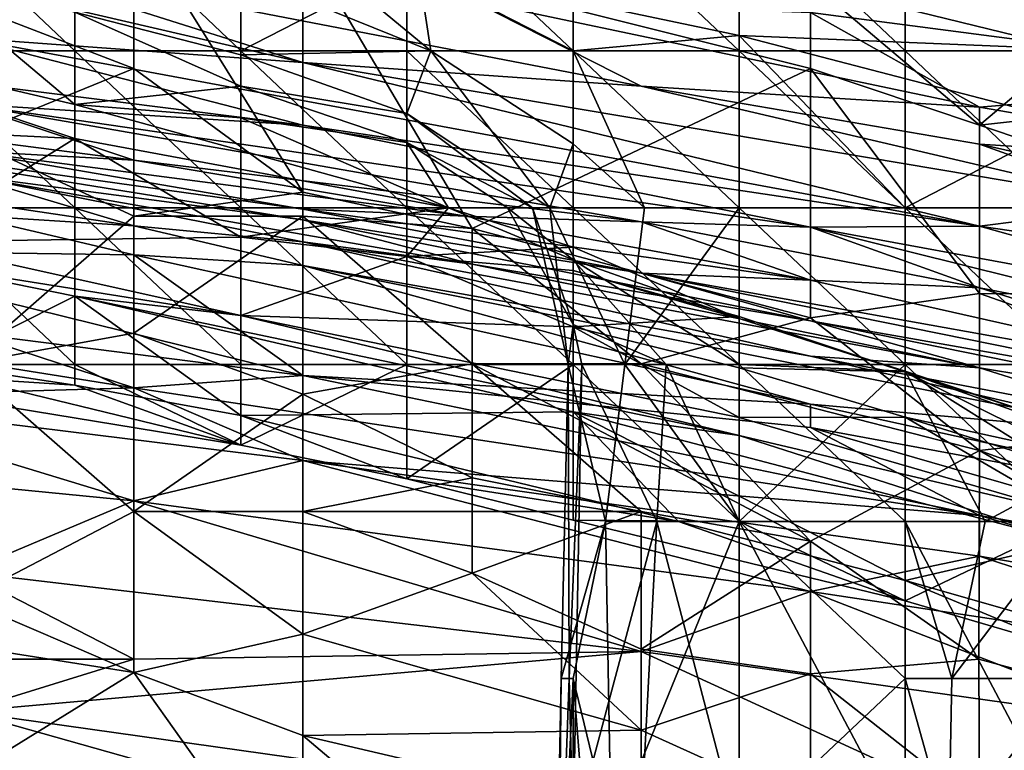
# Model space of a CAD drawing. Extents: x -161 to 11, y -10 to 160.
# Tile 471 of 499: x 0.8068 to 0.8328, y 0.2599 to 0.2792. Entities that reach past the tile are written whole.
import ezdxf

# ---------------------------------------------------------------- set-up
doc = ezdxf.new("R2010")
doc.units = 0
doc.header["$MEASUREMENT"] = 0
doc.layers.get('0').update_dxf_attribs({"linetype": 'CONTINUOUS'})

msp = doc.modelspace()

# ---------------------------------------------------------------- linework, layer by layer
for points in [[(0.808264, 0.282592, 0.266891), (0.803874, 0.282561, 0.267638), (0.808264, 0.278411, 0.269635)], [(0.803874, 0.282561, 0.267638), (0.803874, 0.278411, 0.269926), (0.808264, 0.278411, 0.269635)], [(0.817043, 0.280673, 0.266891), (0.808264, 0.282592, 0.266891), (0.812653, 0.278411, 0.269266)], [(0.812653, 0.278411, 0.269266), (0.808264, 0.282592, 0.266891), (0.808264, 0.278411, 0.269635)], [(0.817043, 0.282561, 0.21616), (0.817674, 0.278411, 0.218049), (0.812653, 0.282561, 0.216729)], [(0.812653, 0.280448, 0.218049), (0.812653, 0.282561, 0.216729), (0.817674, 0.278411, 0.218049)], [(0.821433, 0.282561, 0.215774), (0.821433, 0.278411, 0.216929), (0.817043, 0.282561, 0.21616)], [(0.821433, 0.278411, 0.216929), (0.817674, 0.278411, 0.218049), (0.817043, 0.282561, 0.21616)], [(0.821433, 0.282561, 0.215774), (0.825822, 0.282561, 0.215603), (0.825822, 0.278411, 0.215996)], [(0.825822, 0.278411, 0.215996), (0.821433, 0.278411, 0.216929), (0.821433, 0.282561, 0.215774)], [(0.825822, 0.282561, 0.215603), (0.830212, 0.282561, 0.215603), (0.830212, 0.278411, 0.215436)], [(0.825822, 0.278411, 0.215996), (0.825822, 0.282561, 0.215603), (0.830212, 0.278411, 0.215436)], [(0.834601, 0.282561, 0.215981), (0.834601, 0.278411, 0.214983), (0.830212, 0.282561, 0.215603)], [(0.830212, 0.278411, 0.215436), (0.830212, 0.282561, 0.215603), (0.834601, 0.278411, 0.214983)], [(0.814295, 0.278101, 0.424612), (0.805353, 0.278752, 0.4168), (0.79641, 0.282254, 0.436331)], [(0.814295, 0.278101, 0.424612), (0.79641, 0.282254, 0.436331), (0.805353, 0.280933, 0.436331)], [(0.809824, 0.277943, 0.698838), (0.809824, 0.281849, 0.705157), (0.805353, 0.279661, 0.701956)], [(0.814295, 0.274677, 0.694144), (0.814295, 0.281303, 0.705862), (0.809824, 0.281849, 0.705157)], [(0.809824, 0.277943, 0.698838), (0.814295, 0.274677, 0.694144), (0.809824, 0.281849, 0.705157)], [(0.814295, 0.281303, 0.705862), (0.827708, 0.277943, 0.706124), (0.827708, 0.280231, 0.709769)], [(0.814295, 0.281303, 0.705862), (0.818766, 0.273714, 0.694144), (0.827708, 0.277943, 0.706124)], [(0.818766, 0.273714, 0.694144), (0.814295, 0.281303, 0.705862), (0.814295, 0.274677, 0.694144)], [(0.823237, 0.277473, 0.432425), (0.805353, 0.280933, 0.436331), (0.818766, 0.279747, 0.444144)], [(0.805353, 0.280933, 0.436331), (0.823237, 0.277473, 0.432425), (0.814295, 0.278101, 0.424612)], [(0.803874, 0.280685, 0.221806), (0.808264, 0.276995, 0.233077), (0.799484, 0.279048, 0.233077)], [(0.808264, 0.276995, 0.233077), (0.803874, 0.280685, 0.221806), (0.808264, 0.279437, 0.221806)], [(0.812653, 0.278411, 0.269266), (0.817043, 0.278411, 0.26877), (0.817043, 0.280673, 0.266891)], [(0.821433, 0.278411, 0.268112), (0.817043, 0.280673, 0.266891), (0.817043, 0.278411, 0.26877)], [(0.817043, 0.280673, 0.266891), (0.821433, 0.278411, 0.268112), (0.825822, 0.278819, 0.266891)], [(0.817043, 0.280673, 0.266891), (0.825822, 0.278819, 0.266891), (0.825822, 0.280608, 0.263134)], [(0.834601, 0.27846, 0.263134), (0.834601, 0.27969, 0.25562), (0.825822, 0.280608, 0.263134)], [(0.834601, 0.27846, 0.263134), (0.825822, 0.280608, 0.263134), (0.825822, 0.278819, 0.266891)], [(0.827708, 0.2807, 0.459769), (0.841121, 0.277674, 0.455862), (0.827708, 0.279424, 0.451956)], [(0.83665, 0.28048, 0.467581), (0.841121, 0.277674, 0.455862), (0.827708, 0.2807, 0.459769)], [(0.812653, 0.280448, 0.218049), (0.812653, 0.278304, 0.221806), (0.808264, 0.279437, 0.221806)], [(0.817674, 0.278411, 0.218049), (0.812653, 0.278304, 0.221806), (0.812653, 0.280448, 0.218049)], [(0.832179, 0.276446, 0.705862), (0.83665, 0.280236, 0.713675), (0.827708, 0.280231, 0.709769)], [(0.832179, 0.276446, 0.705862), (0.827708, 0.280231, 0.709769), (0.827708, 0.277943, 0.706124)], [(0.845592, 0.277943, 0.714583), (0.83665, 0.280236, 0.713675), (0.832179, 0.276446, 0.705862)], [(0.805353, 0.279661, 0.701956), (0.805353, 0.276116, 0.69805), (0.809824, 0.277943, 0.698838)], [(0.832179, 0.276921, 0.440237), (0.818766, 0.279747, 0.444144), (0.827708, 0.279424, 0.451956)], [(0.818766, 0.279747, 0.444144), (0.832179, 0.276921, 0.440237), (0.823237, 0.277473, 0.432425)], [(0.808264, 0.276995, 0.233077), (0.808264, 0.279437, 0.221806), (0.812653, 0.277473, 0.225563)], [(0.808264, 0.279437, 0.221806), (0.812653, 0.278304, 0.221806), (0.812653, 0.277473, 0.225563)], [(0.827708, 0.279424, 0.451956), (0.841121, 0.277674, 0.455862), (0.832179, 0.276921, 0.440237)], [(0.799484, 0.276528, 0.244349), (0.799484, 0.279048, 0.233077), (0.808264, 0.276096, 0.236834)], [(0.808264, 0.276995, 0.233077), (0.808264, 0.276096, 0.236834), (0.799484, 0.279048, 0.233077)], [(0.814295, 0.276444, 0.405081), (0.79641, 0.2787, 0.401175), (0.805353, 0.278752, 0.4168)], [(0.814295, 0.278101, 0.424612), (0.832179, 0.273771, 0.408987), (0.805353, 0.278752, 0.4168)], [(0.832179, 0.273771, 0.408987), (0.814295, 0.276444, 0.405081), (0.805353, 0.278752, 0.4168)], [(0.821433, 0.278411, 0.268112), (0.825822, 0.274261, 0.269811), (0.825822, 0.278819, 0.266891)], [(0.834601, 0.276532, 0.266891), (0.825822, 0.278819, 0.266891), (0.830212, 0.274261, 0.269382)], [(0.825822, 0.278819, 0.266891), (0.834601, 0.276532, 0.266891), (0.834601, 0.27846, 0.263134)], [(0.830212, 0.274261, 0.269382), (0.825822, 0.278819, 0.266891), (0.825822, 0.274261, 0.269811)], [(0.814295, 0.276444, 0.405081), (0.805353, 0.277011, 0.393362), (0.79641, 0.2787, 0.401175)], [(0.808264, 0.274261, 0.270182), (0.803874, 0.278411, 0.269926), (0.803874, 0.274261, 0.270116)], [(0.808264, 0.274261, 0.270182), (0.808264, 0.278411, 0.269635), (0.803874, 0.278411, 0.269926)], [(0.808264, 0.278411, 0.269635), (0.812653, 0.274261, 0.270262), (0.812653, 0.278411, 0.269266)], [(0.812653, 0.274261, 0.270262), (0.808264, 0.278411, 0.269635), (0.808264, 0.274261, 0.270182)], [(0.817043, 0.274261, 0.270233), (0.812653, 0.278411, 0.269266), (0.812653, 0.274261, 0.270262)], [(0.812653, 0.278304, 0.221806), (0.817674, 0.278411, 0.218049), (0.817043, 0.276758, 0.221806)], [(0.817043, 0.274261, 0.270233), (0.817043, 0.278411, 0.26877), (0.812653, 0.278411, 0.269266)], [(0.812653, 0.277473, 0.225563), (0.812653, 0.278304, 0.221806), (0.817043, 0.276758, 0.221806)], [(0.817043, 0.278411, 0.26877), (0.821433, 0.274261, 0.270081), (0.821433, 0.278411, 0.268112)], [(0.821433, 0.274261, 0.270081), (0.817043, 0.278411, 0.26877), (0.817043, 0.274261, 0.270233)], [(0.817043, 0.276758, 0.221806), (0.817674, 0.278411, 0.218049), (0.82082, 0.274261, 0.221806)], [(0.817674, 0.278411, 0.218049), (0.821433, 0.275952, 0.218049), (0.82082, 0.274261, 0.221806)], [(0.817674, 0.278411, 0.218049), (0.821433, 0.278411, 0.216929), (0.821433, 0.275952, 0.218049)], [(0.821433, 0.278411, 0.268112), (0.821433, 0.274261, 0.270081), (0.825822, 0.274261, 0.269811)], [(0.821433, 0.278411, 0.216929), (0.825822, 0.278411, 0.215996), (0.825822, 0.274261, 0.217054)], [(0.825822, 0.274261, 0.217054), (0.82332, 0.274261, 0.218049), (0.821433, 0.278411, 0.216929)], [(0.821433, 0.275952, 0.218049), (0.821433, 0.278411, 0.216929), (0.82332, 0.274261, 0.218049)], [(0.830212, 0.278411, 0.215436), (0.830212, 0.274261, 0.216277), (0.825822, 0.278411, 0.215996)], [(0.830212, 0.274261, 0.216277), (0.825822, 0.274261, 0.217054), (0.825822, 0.278411, 0.215996)], [(0.830212, 0.278411, 0.215436), (0.834601, 0.278411, 0.214983), (0.834601, 0.274261, 0.215454)], [(0.834601, 0.274261, 0.215454), (0.830212, 0.274261, 0.216277), (0.830212, 0.278411, 0.215436)], [(0.805353, 0.276116, 0.69805), (0.809824, 0.274037, 0.693555), (0.809824, 0.277943, 0.698838)], [(0.814295, 0.274677, 0.694144), (0.809824, 0.277943, 0.698838), (0.809824, 0.274037, 0.693555)], [(0.823237, 0.277473, 0.432425), (0.83665, 0.27434, 0.424612), (0.814295, 0.278101, 0.424612)], [(0.83665, 0.27434, 0.424612), (0.832179, 0.273771, 0.408987), (0.814295, 0.278101, 0.424612)], [(0.827708, 0.271349, 0.694144), (0.827708, 0.277943, 0.706124), (0.818766, 0.273714, 0.694144)], [(0.832179, 0.271991, 0.69805), (0.832179, 0.276446, 0.705862), (0.827708, 0.277943, 0.706124)], [(0.832179, 0.271991, 0.69805), (0.827708, 0.277943, 0.706124), (0.827708, 0.271349, 0.694144)], [(0.832179, 0.276446, 0.705862), (0.845592, 0.271944, 0.705862), (0.845592, 0.277943, 0.714583)], [(0.812653, 0.27664, 0.22932), (0.808264, 0.276995, 0.233077), (0.812653, 0.277473, 0.225563)], [(0.812653, 0.277473, 0.225563), (0.817043, 0.275991, 0.225563), (0.812653, 0.27664, 0.22932)], [(0.817043, 0.275991, 0.225563), (0.812653, 0.277473, 0.225563), (0.817043, 0.276758, 0.221806)], [(0.832179, 0.275944, 0.432425), (0.823237, 0.277473, 0.432425), (0.832179, 0.276921, 0.440237)], [(0.832179, 0.275944, 0.432425), (0.83665, 0.27434, 0.424612), (0.823237, 0.277473, 0.432425)], [(0.841121, 0.277674, 0.455862), (0.841121, 0.275376, 0.440237), (0.832179, 0.276921, 0.440237)], [(0.805353, 0.277011, 0.393362), (0.809824, 0.275521, 0.373831), (0.79641, 0.27726, 0.369925)], [(0.79641, 0.27726, 0.369925), (0.809824, 0.275521, 0.373831), (0.805353, 0.275768, 0.358206)], [(0.827708, 0.273751, 0.397269), (0.823237, 0.273886, 0.38555), (0.805353, 0.277011, 0.393362)], [(0.827708, 0.273751, 0.397269), (0.805353, 0.277011, 0.393362), (0.814295, 0.276444, 0.405081)], [(0.805353, 0.277011, 0.393362), (0.823237, 0.273886, 0.38555), (0.809824, 0.275521, 0.373831)], [(0.808264, 0.276096, 0.236834), (0.808264, 0.276995, 0.233077), (0.818141, 0.274261, 0.233077)], [(0.808264, 0.276995, 0.233077), (0.812653, 0.27664, 0.22932), (0.818141, 0.274261, 0.233077)], [(0.841121, 0.275376, 0.440237), (0.832179, 0.275944, 0.432425), (0.832179, 0.276921, 0.440237)], [(0.818141, 0.274261, 0.233077), (0.812653, 0.27664, 0.22932), (0.817043, 0.275991, 0.225563)], [(0.820366, 0.274261, 0.225563), (0.817043, 0.276758, 0.221806), (0.82082, 0.274261, 0.221806)], [(0.817043, 0.275991, 0.225563), (0.817043, 0.276758, 0.221806), (0.820366, 0.274261, 0.225563)], [(0.809824, 0.27378, 0.315237), (0.791939, 0.276445, 0.319144), (0.805353, 0.275125, 0.326956)], [(0.809824, 0.27378, 0.315237), (0.805353, 0.274067, 0.311331), (0.791939, 0.276445, 0.319144)], [(0.799484, 0.276528, 0.244349), (0.808264, 0.276096, 0.236834), (0.803874, 0.273361, 0.25562)], [(0.827708, 0.273751, 0.397269), (0.814295, 0.276444, 0.405081), (0.832179, 0.273771, 0.408987)], [(0.830212, 0.274261, 0.269382), (0.834601, 0.274261, 0.268794), (0.834601, 0.276532, 0.266891)], [(0.832179, 0.276446, 0.705862), (0.832179, 0.271991, 0.69805), (0.845592, 0.271944, 0.705862)], [(0.814295, 0.274225, 0.350394), (0.800882, 0.276099, 0.338675), (0.805353, 0.275768, 0.358206)], [(0.814295, 0.273941, 0.334769), (0.800882, 0.276099, 0.338675), (0.814295, 0.274225, 0.350394)], [(0.814295, 0.273941, 0.334769), (0.805353, 0.275125, 0.326956), (0.800882, 0.276099, 0.338675)], [(0.812653, 0.27348, 0.244349), (0.803874, 0.273361, 0.25562), (0.808264, 0.276096, 0.236834)], [(0.809824, 0.274037, 0.693555), (0.805353, 0.276116, 0.69805), (0.805353, 0.27013, 0.69123)], [(0.812653, 0.27348, 0.244349), (0.808264, 0.276096, 0.236834), (0.818141, 0.274261, 0.233077)], [(0.819702, 0.274261, 0.22932), (0.817043, 0.275991, 0.225563), (0.820366, 0.274261, 0.225563)], [(0.819702, 0.274261, 0.22932), (0.818141, 0.274261, 0.233077), (0.817043, 0.275991, 0.225563)], [(0.821433, 0.275952, 0.218049), (0.82332, 0.274261, 0.218049), (0.82082, 0.274261, 0.221806)], [(0.841121, 0.273943, 0.428519), (0.832179, 0.275944, 0.432425), (0.841121, 0.275376, 0.440237)], [(0.832179, 0.275944, 0.432425), (0.841121, 0.273943, 0.428519), (0.83665, 0.27434, 0.424612)], [(0.818596, 0.274037, 0.369925), (0.805353, 0.275768, 0.358206), (0.809824, 0.275521, 0.373831)], [(0.818596, 0.274037, 0.369925), (0.814295, 0.274225, 0.350394), (0.805353, 0.275768, 0.358206)], [(0.823237, 0.273886, 0.38555), (0.818596, 0.274037, 0.369925), (0.809824, 0.275521, 0.373831)], [(0.818766, 0.272769, 0.32305), (0.805353, 0.275125, 0.326956), (0.814295, 0.273941, 0.334769)], [(0.818766, 0.272769, 0.32305), (0.814295, 0.273357, 0.319144), (0.805353, 0.275125, 0.326956)], [(0.805353, 0.275125, 0.326956), (0.814295, 0.273357, 0.319144), (0.809824, 0.27378, 0.315237)], [(0.809824, 0.274037, 0.693555), (0.814295, 0.274037, 0.693064), (0.814295, 0.274677, 0.694144)], [(0.814295, 0.274677, 0.694144), (0.814295, 0.274037, 0.693064), (0.818766, 0.273714, 0.694144)], [(0.83665, 0.27434, 0.424612), (0.841121, 0.272466, 0.412894), (0.832179, 0.273771, 0.408987)], [(0.809824, 0.273017, 0.307425), (0.800882, 0.273136, 0.299612), (0.805353, 0.274067, 0.311331)], [(0.803874, 0.274261, 0.270116), (0.808264, 0.270111, 0.26846), (0.808264, 0.274261, 0.270182)], [(0.803874, 0.274261, 0.270116), (0.803879, 0.270117, 0.267705), (0.808264, 0.270111, 0.26846)], [(0.809824, 0.273017, 0.307425), (0.805353, 0.274067, 0.311331), (0.809824, 0.27378, 0.315237)], [(0.808264, 0.274261, 0.270182), (0.812653, 0.270111, 0.269006), (0.812653, 0.274261, 0.270262)], [(0.812653, 0.270111, 0.269006), (0.808264, 0.274261, 0.270182), (0.808264, 0.270111, 0.26846)], [(0.818141, 0.274261, 0.233077), (0.817043, 0.272974, 0.240592), (0.812653, 0.27348, 0.244349)], [(0.812653, 0.274261, 0.270262), (0.817043, 0.270111, 0.269474), (0.817043, 0.274261, 0.270233)], [(0.812653, 0.274261, 0.270262), (0.812653, 0.270111, 0.269006), (0.817043, 0.270111, 0.269474)], [(0.814295, 0.274225, 0.350394), (0.818596, 0.274037, 0.369925), (0.827708, 0.272346, 0.366019)], [(0.823237, 0.272529, 0.342581), (0.814295, 0.274225, 0.350394), (0.827708, 0.272346, 0.366019)], [(0.814295, 0.274225, 0.350394), (0.823237, 0.272529, 0.342581), (0.814295, 0.273941, 0.334769)], [(0.817043, 0.274261, 0.270233), (0.821433, 0.270111, 0.269841), (0.821433, 0.274261, 0.270081)], [(0.821433, 0.270111, 0.269841), (0.817043, 0.274261, 0.270233), (0.817043, 0.270111, 0.269474)], [(0.818141, 0.274261, 0.233077), (0.821433, 0.273217, 0.233077), (0.817043, 0.272974, 0.240592)], [(0.821433, 0.273217, 0.233077), (0.818141, 0.274261, 0.233077), (0.821433, 0.272885, 0.22932)], [(0.819702, 0.274261, 0.22932), (0.821433, 0.272885, 0.22932), (0.818141, 0.274261, 0.233077)], [(0.821433, 0.272885, 0.22932), (0.819702, 0.274261, 0.22932), (0.821433, 0.271175, 0.225563)], [(0.820366, 0.274261, 0.225563), (0.821433, 0.271175, 0.225563), (0.819702, 0.274261, 0.22932)], [(0.821308, 0.270111, 0.221806), (0.820366, 0.274261, 0.225563), (0.82082, 0.274261, 0.221806)], [(0.821433, 0.271175, 0.225563), (0.820366, 0.274261, 0.225563), (0.821308, 0.270111, 0.221806)], [(0.82082, 0.274261, 0.221806), (0.822806, 0.270111, 0.218049), (0.821308, 0.270111, 0.221806)], [(0.822806, 0.270111, 0.218049), (0.82082, 0.274261, 0.221806), (0.82332, 0.274261, 0.218049)], [(0.825822, 0.270111, 0.270079), (0.825822, 0.274261, 0.269811), (0.821433, 0.274261, 0.270081)], [(0.825822, 0.270111, 0.270079), (0.821433, 0.274261, 0.270081), (0.821433, 0.270111, 0.269841)], [(0.82332, 0.274261, 0.218049), (0.825822, 0.274261, 0.217054), (0.822806, 0.270111, 0.218049)], [(0.825822, 0.265961, 0.21618), (0.822806, 0.270111, 0.218049), (0.825822, 0.274261, 0.217054)], [(0.825822, 0.274261, 0.269811), (0.830212, 0.270111, 0.270213), (0.830212, 0.274261, 0.269382)], [(0.825822, 0.274261, 0.269811), (0.825822, 0.270111, 0.270079), (0.830212, 0.270111, 0.270213)], [(0.830212, 0.270111, 0.216207), (0.825822, 0.274261, 0.217054), (0.830212, 0.274261, 0.216277)], [(0.830212, 0.270111, 0.216207), (0.825822, 0.265961, 0.21618), (0.825822, 0.274261, 0.217054)], [(0.830212, 0.274261, 0.216277), (0.834601, 0.274261, 0.215454), (0.834601, 0.270111, 0.216122)], [(0.830212, 0.270111, 0.216207), (0.830212, 0.274261, 0.216277), (0.834601, 0.270111, 0.216122)], [(0.834601, 0.270111, 0.270211), (0.834601, 0.274261, 0.268794), (0.830212, 0.274261, 0.269382)], [(0.834601, 0.270111, 0.270211), (0.830212, 0.274261, 0.269382), (0.830212, 0.270111, 0.270213)], [(0.809824, 0.270947, 0.690237), (0.809824, 0.274037, 0.693555), (0.805353, 0.27013, 0.69123)], [(0.809824, 0.274037, 0.693555), (0.809824, 0.270947, 0.690237), (0.814295, 0.274037, 0.693064)], [(0.814295, 0.269327, 0.686331), (0.814295, 0.274037, 0.693064), (0.809824, 0.270947, 0.690237)], [(0.814295, 0.272731, 0.311331), (0.809824, 0.27378, 0.315237), (0.814295, 0.273357, 0.319144)], [(0.814295, 0.272731, 0.311331), (0.809824, 0.273017, 0.307425), (0.809824, 0.27378, 0.315237)], [(0.818766, 0.27013, 0.687668), (0.818766, 0.273714, 0.694144), (0.814295, 0.274037, 0.693064)], [(0.814295, 0.269327, 0.686331), (0.818766, 0.27013, 0.687668), (0.814295, 0.274037, 0.693064)], [(0.827708, 0.27127, 0.326956), (0.814295, 0.273941, 0.334769), (0.823237, 0.272529, 0.342581)], [(0.814295, 0.273941, 0.334769), (0.827708, 0.27127, 0.326956), (0.818766, 0.272769, 0.32305)], [(0.823237, 0.273886, 0.38555), (0.827708, 0.272346, 0.366019), (0.818596, 0.274037, 0.369925)], [(0.823237, 0.273886, 0.38555), (0.832179, 0.272145, 0.381644), (0.827708, 0.272346, 0.366019)], [(0.827708, 0.273751, 0.397269), (0.832179, 0.272145, 0.381644), (0.823237, 0.273886, 0.38555)], [(0.818766, 0.273714, 0.694144), (0.823237, 0.27013, 0.689514), (0.827708, 0.271349, 0.694144)], [(0.823237, 0.27013, 0.689514), (0.818766, 0.273714, 0.694144), (0.818766, 0.27013, 0.687668)], [(0.841121, 0.271276, 0.397269), (0.827708, 0.273751, 0.397269), (0.832179, 0.273771, 0.408987)], [(0.827708, 0.273751, 0.397269), (0.841121, 0.271276, 0.397269), (0.841121, 0.270417, 0.381644)], [(0.827708, 0.273751, 0.397269), (0.841121, 0.270417, 0.381644), (0.832179, 0.272145, 0.381644)], [(0.832179, 0.273771, 0.408987), (0.841121, 0.272466, 0.412894), (0.841121, 0.271276, 0.397269)], [(0.812653, 0.27348, 0.244349), (0.812653, 0.271409, 0.25562), (0.803874, 0.273361, 0.25562)], [(0.803874, 0.272811, 0.259377), (0.803874, 0.273361, 0.25562), (0.812653, 0.271409, 0.25562)], [(0.812653, 0.271409, 0.25562), (0.812653, 0.27348, 0.244349), (0.817043, 0.272974, 0.240592)], [(0.827708, 0.270335, 0.311331), (0.814295, 0.273357, 0.319144), (0.832179, 0.270025, 0.319144)], [(0.818766, 0.272769, 0.32305), (0.832179, 0.270025, 0.319144), (0.814295, 0.273357, 0.319144)], [(0.814295, 0.273357, 0.319144), (0.827708, 0.270335, 0.311331), (0.814295, 0.272731, 0.311331)], [(0.814295, 0.269822, 0.2918), (0.805353, 0.270962, 0.2918), (0.800882, 0.273136, 0.299612)], [(0.800882, 0.273136, 0.299612), (0.809824, 0.273017, 0.307425), (0.814295, 0.269822, 0.2918)], [(0.814295, 0.272731, 0.311331), (0.827708, 0.269069, 0.299612), (0.809824, 0.273017, 0.307425)], [(0.814295, 0.269822, 0.2918), (0.809824, 0.273017, 0.307425), (0.827708, 0.269069, 0.299612)], [(0.821433, 0.273217, 0.233077), (0.821433, 0.272605, 0.236834), (0.817043, 0.272974, 0.240592)], [(0.821433, 0.273217, 0.233077), (0.821433, 0.272885, 0.22932), (0.825822, 0.271328, 0.233077)], [(0.821433, 0.273217, 0.233077), (0.825822, 0.271328, 0.233077), (0.821433, 0.272605, 0.236834)], [(0.803874, 0.272811, 0.259377), (0.808264, 0.271921, 0.259377), (0.80466, 0.270111, 0.263134)], [(0.803874, 0.272811, 0.259377), (0.812653, 0.271409, 0.25562), (0.808264, 0.271921, 0.259377)], [(0.812653, 0.271409, 0.25562), (0.817043, 0.272974, 0.240592), (0.821433, 0.271112, 0.244349)], [(0.821433, 0.271112, 0.244349), (0.817043, 0.272974, 0.240592), (0.821433, 0.272605, 0.236834)], [(0.832179, 0.270025, 0.319144), (0.818766, 0.272769, 0.32305), (0.827708, 0.27127, 0.326956)], [(0.821433, 0.272885, 0.22932), (0.825822, 0.270111, 0.231204), (0.825822, 0.271328, 0.233077)], [(0.823895, 0.270111, 0.22932), (0.825822, 0.270111, 0.231204), (0.821433, 0.272885, 0.22932)], [(0.821433, 0.271175, 0.225563), (0.823895, 0.270111, 0.22932), (0.821433, 0.272885, 0.22932)], [(0.83665, 0.268265, 0.307425), (0.814295, 0.272731, 0.311331), (0.827708, 0.270335, 0.311331)], [(0.83665, 0.268265, 0.307425), (0.827708, 0.269069, 0.299612), (0.814295, 0.272731, 0.311331)], [(0.821433, 0.271112, 0.244349), (0.821433, 0.272605, 0.236834), (0.825822, 0.27138, 0.236834)], [(0.825822, 0.27138, 0.236834), (0.821433, 0.272605, 0.236834), (0.825822, 0.271328, 0.233077)], [(0.841121, 0.269321, 0.3543), (0.841121, 0.268905, 0.338675), (0.823237, 0.272529, 0.342581)], [(0.827708, 0.272346, 0.366019), (0.841121, 0.269321, 0.3543), (0.823237, 0.272529, 0.342581)], [(0.823237, 0.272529, 0.342581), (0.841121, 0.268905, 0.338675), (0.827708, 0.27127, 0.326956)], [(0.791939, 0.272344, 0.2918), (0.805353, 0.270962, 0.2918), (0.809824, 0.269497, 0.287894)], [(0.800882, 0.269232, 0.283987), (0.791939, 0.272344, 0.2918), (0.809824, 0.269497, 0.287894)], [(0.841121, 0.269321, 0.3543), (0.827708, 0.272346, 0.366019), (0.832179, 0.272145, 0.381644)], [(0.827708, 0.271349, 0.694144), (0.832179, 0.267839, 0.690237), (0.832179, 0.271991, 0.69805)], [(0.832179, 0.272145, 0.381644), (0.841121, 0.270417, 0.381644), (0.841121, 0.269321, 0.3543)], [(0.841121, 0.268854, 0.69805), (0.845592, 0.271944, 0.705862), (0.832179, 0.271991, 0.69805)], [(0.832179, 0.271991, 0.69805), (0.832179, 0.267839, 0.690237), (0.841121, 0.268854, 0.69805)], [(0.808264, 0.271921, 0.259377), (0.808264, 0.269569, 0.263134), (0.80466, 0.270111, 0.263134)], [(0.808264, 0.271921, 0.259377), (0.812653, 0.271409, 0.25562), (0.825822, 0.268234, 0.25562)], [(0.808264, 0.269569, 0.263134), (0.808264, 0.271921, 0.259377), (0.812653, 0.268762, 0.263134)], [(0.812653, 0.268762, 0.263134), (0.808264, 0.271921, 0.259377), (0.821433, 0.268866, 0.259377)], [(0.808264, 0.271921, 0.259377), (0.825822, 0.268234, 0.25562), (0.821433, 0.268866, 0.259377)], [(0.821433, 0.271112, 0.244349), (0.825822, 0.268712, 0.251863), (0.812653, 0.271409, 0.25562)], [(0.825822, 0.268234, 0.25562), (0.812653, 0.271409, 0.25562), (0.825822, 0.268712, 0.251863)], [(0.821308, 0.270111, 0.221806), (0.82167, 0.270111, 0.225563), (0.821433, 0.271175, 0.225563)], [(0.825822, 0.27138, 0.236834), (0.825822, 0.270027, 0.244349), (0.821433, 0.271112, 0.244349)], [(0.82167, 0.270111, 0.225563), (0.823895, 0.270111, 0.22932), (0.821433, 0.271175, 0.225563)], [(0.823237, 0.27013, 0.689514), (0.832179, 0.267839, 0.690237), (0.827708, 0.271349, 0.694144)], [(0.825822, 0.27138, 0.236834), (0.830212, 0.269923, 0.236834), (0.825822, 0.270027, 0.244349)], [(0.825822, 0.271328, 0.233077), (0.830212, 0.269923, 0.236834), (0.825822, 0.27138, 0.236834)], [(0.825822, 0.271328, 0.233077), (0.830212, 0.269936, 0.233077), (0.830212, 0.269923, 0.236834)], [(0.825822, 0.271328, 0.233077), (0.825822, 0.270111, 0.231204), (0.830212, 0.269936, 0.233077)], [(0.841121, 0.268543, 0.326956), (0.827708, 0.27127, 0.326956), (0.841121, 0.268905, 0.338675)], [(0.841121, 0.268543, 0.326956), (0.832179, 0.270025, 0.319144), (0.827708, 0.27127, 0.326956)], [(0.809824, 0.269497, 0.287894), (0.805353, 0.270962, 0.2918), (0.814295, 0.269822, 0.2918)], [(0.809824, 0.266224, 0.684696), (0.809824, 0.270947, 0.690237), (0.805353, 0.27013, 0.69123)], [(0.809824, 0.270947, 0.690237), (0.809824, 0.266224, 0.684696), (0.814295, 0.269327, 0.686331)], [(0.825822, 0.268712, 0.251863), (0.821433, 0.271112, 0.244349), (0.825822, 0.270027, 0.244349)], [(0.799484, 0.270137, 0.266891), (0.812653, 0.267979, 0.266891), (0.803879, 0.270117, 0.267705)], [(0.799484, 0.270137, 0.266891), (0.808264, 0.269569, 0.263134), (0.812653, 0.267979, 0.266891)], [(0.808264, 0.269569, 0.263134), (0.799484, 0.270137, 0.266891), (0.80466, 0.270111, 0.263134)], [(0.832179, 0.270025, 0.319144), (0.83665, 0.268611, 0.311331), (0.827708, 0.270335, 0.311331)], [(0.83665, 0.268611, 0.311331), (0.83665, 0.268265, 0.307425), (0.827708, 0.270335, 0.311331)], [(0.812653, 0.267979, 0.266891), (0.808264, 0.270111, 0.26846), (0.803879, 0.270117, 0.267705)], [(0.805353, 0.263887, 0.682425), (0.809824, 0.266224, 0.684696), (0.805353, 0.27013, 0.69123)], [(0.812653, 0.267979, 0.266891), (0.812653, 0.270111, 0.269006), (0.808264, 0.270111, 0.26846)], [(0.817043, 0.267094, 0.266891), (0.817043, 0.270111, 0.269474), (0.812653, 0.267979, 0.266891)], [(0.817043, 0.270111, 0.269474), (0.812653, 0.270111, 0.269006), (0.812653, 0.267979, 0.266891)], [(0.818766, 0.267117, 0.682425), (0.818766, 0.27013, 0.687668), (0.814295, 0.269327, 0.686331)], [(0.821433, 0.270111, 0.269841), (0.817043, 0.270111, 0.269474), (0.817043, 0.267094, 0.266891)], [(0.821433, 0.266, 0.266891), (0.821433, 0.270111, 0.269841), (0.817043, 0.267094, 0.266891)], [(0.818766, 0.27013, 0.687668), (0.827708, 0.265443, 0.682425), (0.823237, 0.27013, 0.689514)], [(0.827708, 0.265443, 0.682425), (0.818766, 0.27013, 0.687668), (0.823237, 0.266224, 0.681814)], [(0.818766, 0.267117, 0.682425), (0.823237, 0.266224, 0.681814), (0.818766, 0.27013, 0.687668)], [(0.821308, 0.270111, 0.221806), (0.821118, 0.26181, 0.221806), (0.821329, 0.26181, 0.225563)], [(0.821118, 0.26181, 0.221806), (0.821308, 0.270111, 0.221806), (0.822295, 0.265961, 0.218049)], [(0.821308, 0.270111, 0.221806), (0.822806, 0.270111, 0.218049), (0.822295, 0.265961, 0.218049)], [(0.821329, 0.26181, 0.225563), (0.82167, 0.270111, 0.225563), (0.821308, 0.270111, 0.221806)], [(0.821433, 0.257661, 0.22624), (0.82167, 0.270111, 0.225563), (0.821329, 0.26181, 0.225563)], [(0.825822, 0.270111, 0.270079), (0.821433, 0.270111, 0.269841), (0.825822, 0.265961, 0.267972)], [(0.825822, 0.265961, 0.267972), (0.821433, 0.270111, 0.269841), (0.821433, 0.266, 0.266891)], [(0.821433, 0.257661, 0.22624), (0.823647, 0.265961, 0.22932), (0.82167, 0.270111, 0.225563)], [(0.823895, 0.270111, 0.22932), (0.82167, 0.270111, 0.225563), (0.823647, 0.265961, 0.22932)], [(0.822806, 0.270111, 0.218049), (0.825822, 0.265961, 0.21618), (0.822295, 0.265961, 0.218049)], [(0.823237, 0.27013, 0.689514), (0.827708, 0.265443, 0.682425), (0.832179, 0.267839, 0.690237)], [(0.823647, 0.265961, 0.22932), (0.825822, 0.265961, 0.230607), (0.823895, 0.270111, 0.22932)], [(0.825822, 0.270111, 0.231204), (0.823895, 0.270111, 0.22932), (0.825822, 0.265961, 0.230607)], [(0.830212, 0.265961, 0.26887), (0.830212, 0.270111, 0.270213), (0.825822, 0.270111, 0.270079)], [(0.825822, 0.270111, 0.270079), (0.825822, 0.265961, 0.267972), (0.830212, 0.265961, 0.26887)], [(0.825822, 0.270111, 0.231204), (0.825822, 0.265961, 0.230607), (0.830212, 0.265961, 0.230215)], [(0.830212, 0.265961, 0.230215), (0.830212, 0.269936, 0.233077), (0.825822, 0.270111, 0.231204)], [(0.830212, 0.270111, 0.216207), (0.830212, 0.265961, 0.215981), (0.825822, 0.265961, 0.21618)], [(0.825822, 0.268712, 0.251863), (0.825822, 0.270027, 0.244349), (0.830212, 0.268723, 0.244349)], [(0.830212, 0.268723, 0.244349), (0.825822, 0.270027, 0.244349), (0.830212, 0.269923, 0.236834)], [(0.830212, 0.270111, 0.216207), (0.834601, 0.270111, 0.216122), (0.834601, 0.265961, 0.216384)], [(0.830212, 0.265961, 0.215981), (0.830212, 0.270111, 0.216207), (0.834601, 0.265961, 0.216384)], [(0.830212, 0.270111, 0.270213), (0.834601, 0.265961, 0.269553), (0.834601, 0.270111, 0.270211)], [(0.834601, 0.265961, 0.269553), (0.830212, 0.270111, 0.270213), (0.830212, 0.265961, 0.26887)], [(0.830212, 0.269923, 0.236834), (0.830212, 0.269936, 0.233077), (0.834601, 0.268487, 0.233077)], [(0.834601, 0.267191, 0.22932), (0.834601, 0.268487, 0.233077), (0.830212, 0.269936, 0.233077)], [(0.830212, 0.269936, 0.233077), (0.832328, 0.265961, 0.22932), (0.834601, 0.267191, 0.22932)], [(0.832328, 0.265961, 0.22932), (0.830212, 0.269936, 0.233077), (0.830212, 0.265961, 0.230215)], [(0.830212, 0.268723, 0.244349), (0.830212, 0.269923, 0.236834), (0.834601, 0.267758, 0.240592)], [(0.834601, 0.267758, 0.240592), (0.830212, 0.269923, 0.236834), (0.838991, 0.266777, 0.236834)], [(0.830212, 0.269923, 0.236834), (0.834601, 0.268487, 0.233077), (0.838991, 0.266777, 0.236834)], [(0.832179, 0.270025, 0.319144), (0.841121, 0.268543, 0.326956), (0.83665, 0.268611, 0.311331)], [(0.809824, 0.269497, 0.287894), (0.814295, 0.269822, 0.2918), (0.832179, 0.266118, 0.287894)], [(0.814295, 0.269822, 0.2918), (0.827708, 0.269069, 0.299612), (0.827708, 0.268447, 0.295706)], [(0.814295, 0.269822, 0.2918), (0.827708, 0.268447, 0.295706), (0.832179, 0.266118, 0.287894)], [(0.814295, 0.267578, 0.283987), (0.800882, 0.269232, 0.283987), (0.809824, 0.269497, 0.287894)], [(0.812653, 0.268762, 0.263134), (0.812653, 0.267979, 0.266891), (0.808264, 0.269569, 0.263134)], [(0.814295, 0.267578, 0.283987), (0.809824, 0.269497, 0.287894), (0.832179, 0.266118, 0.287894)], [(0.791939, 0.26826, 0.280081), (0.800882, 0.269232, 0.283987), (0.809824, 0.266506, 0.280081)], [(0.814295, 0.267578, 0.283987), (0.809824, 0.266506, 0.280081), (0.800882, 0.269232, 0.283987)], [(0.814295, 0.266224, 0.682541), (0.814295, 0.269327, 0.686331), (0.809824, 0.266224, 0.684696)], [(0.818766, 0.267117, 0.682425), (0.814295, 0.269327, 0.686331), (0.814295, 0.266224, 0.682541)], [(0.812653, 0.268762, 0.263134), (0.821433, 0.268866, 0.259377), (0.824224, 0.265961, 0.263134)], [(0.830212, 0.264404, 0.263134), (0.824224, 0.265961, 0.263134), (0.821433, 0.268866, 0.259377)], [(0.830212, 0.264404, 0.263134), (0.821433, 0.268866, 0.259377), (0.834601, 0.265415, 0.259377)], [(0.821433, 0.268866, 0.259377), (0.825822, 0.268234, 0.25562), (0.834601, 0.265415, 0.259377)], [(0.845592, 0.265128, 0.295706), (0.827708, 0.269069, 0.299612), (0.83665, 0.268265, 0.307425)], [(0.845592, 0.265128, 0.295706), (0.827708, 0.268447, 0.295706), (0.827708, 0.269069, 0.299612)], [(0.850063, 0.261343, 0.690237), (0.841121, 0.268854, 0.69805), (0.832179, 0.267839, 0.690237)], [(0.812653, 0.267979, 0.266891), (0.812653, 0.268762, 0.263134), (0.817043, 0.267094, 0.266891)], [(0.817043, 0.267094, 0.266891), (0.812653, 0.268762, 0.263134), (0.824224, 0.265961, 0.263134)], [(0.830212, 0.268723, 0.244349), (0.834601, 0.266164, 0.251863), (0.825822, 0.268712, 0.251863)], [(0.825822, 0.268712, 0.251863), (0.834601, 0.266164, 0.251863), (0.825822, 0.268234, 0.25562)], [(0.834601, 0.266164, 0.251863), (0.830212, 0.268723, 0.244349), (0.838991, 0.265975, 0.244349)], [(0.830212, 0.268723, 0.244349), (0.834601, 0.267758, 0.240592), (0.838991, 0.265975, 0.244349)], [(0.845592, 0.265128, 0.295706), (0.841121, 0.264573, 0.287894), (0.827708, 0.268447, 0.295706)], [(0.832179, 0.266118, 0.287894), (0.827708, 0.268447, 0.295706), (0.841121, 0.264573, 0.287894)], [(0.805353, 0.264617, 0.276175), (0.791939, 0.26826, 0.280081), (0.809824, 0.266506, 0.280081)], [(0.825822, 0.268234, 0.25562), (0.834601, 0.266164, 0.251863), (0.834601, 0.265415, 0.259377)], [(0.83216, 0.262318, 0.678519), (0.832179, 0.267839, 0.690237), (0.827708, 0.265443, 0.682425)], [(0.832179, 0.267839, 0.690237), (0.83216, 0.262318, 0.678519), (0.850063, 0.257465, 0.682425)], [(0.832179, 0.267839, 0.690237), (0.850063, 0.257465, 0.682425), (0.850063, 0.261343, 0.690237)], [(0.809824, 0.266506, 0.280081), (0.814295, 0.267578, 0.283987), (0.827708, 0.264106, 0.280081)], [(0.814295, 0.267578, 0.283987), (0.832179, 0.266118, 0.287894), (0.832179, 0.265041, 0.283987)], [(0.832179, 0.265041, 0.283987), (0.827708, 0.264106, 0.280081), (0.814295, 0.267578, 0.283987)], [(0.814295, 0.266224, 0.682541), (0.818766, 0.266224, 0.680928), (0.818766, 0.267117, 0.682425)], [(0.817043, 0.267094, 0.266891), (0.824224, 0.265961, 0.263134), (0.821433, 0.266, 0.266891)], [(0.823237, 0.266224, 0.681814), (0.818766, 0.267117, 0.682425), (0.818766, 0.266224, 0.680928)], [(0.832328, 0.265961, 0.22932), (0.834601, 0.265961, 0.227764), (0.834601, 0.267191, 0.22932)], [(0.805353, 0.264617, 0.276175), (0.809824, 0.266506, 0.280081), (0.823237, 0.262524, 0.276175)], [(0.827708, 0.264106, 0.280081), (0.823237, 0.262524, 0.276175), (0.809824, 0.266506, 0.280081)], [(0.809824, 0.261965, 0.678519), (0.809824, 0.266224, 0.684696), (0.805353, 0.263887, 0.682425)], [(0.814295, 0.262984, 0.678519), (0.814295, 0.266224, 0.682541), (0.809824, 0.266224, 0.684696)], [(0.814295, 0.262984, 0.678519), (0.809824, 0.266224, 0.684696), (0.809824, 0.261965, 0.678519)], [(0.814295, 0.266224, 0.682541), (0.814295, 0.262984, 0.678519), (0.818766, 0.264593, 0.678519)], [(0.818766, 0.264593, 0.678519), (0.818766, 0.266224, 0.680928), (0.814295, 0.266224, 0.682541)], [(0.818766, 0.264593, 0.678519), (0.823237, 0.262581, 0.674612), (0.823237, 0.266224, 0.681814)], [(0.818766, 0.266224, 0.680928), (0.818766, 0.264593, 0.678519), (0.823237, 0.266224, 0.681814)], [(0.825822, 0.265961, 0.267972), (0.821433, 0.266, 0.266891), (0.830212, 0.263866, 0.266891)], [(0.824224, 0.265961, 0.263134), (0.830212, 0.263866, 0.266891), (0.821433, 0.266, 0.266891)], [(0.823237, 0.262581, 0.674612), (0.827708, 0.265443, 0.682425), (0.823237, 0.266224, 0.681814)], [(0.832179, 0.266118, 0.287894), (0.841121, 0.264573, 0.287894), (0.841121, 0.263496, 0.283987)], [(0.841121, 0.263496, 0.283987), (0.832179, 0.265041, 0.283987), (0.832179, 0.266118, 0.287894)], [(0.821433, 0.26181, 0.22043), (0.821118, 0.26181, 0.221806), (0.822295, 0.265961, 0.218049)], [(0.821433, 0.26181, 0.22043), (0.822295, 0.265961, 0.218049), (0.822439, 0.257661, 0.218049)], [(0.823647, 0.265961, 0.22932), (0.821433, 0.257661, 0.22624), (0.822789, 0.24936, 0.22932)], [(0.822439, 0.257661, 0.218049), (0.822295, 0.265961, 0.218049), (0.825822, 0.265961, 0.21618)], [(0.825822, 0.265961, 0.21618), (0.825822, 0.257661, 0.216329), (0.822439, 0.257661, 0.218049)], [(0.822789, 0.24936, 0.22932), (0.825822, 0.257661, 0.230655), (0.823647, 0.265961, 0.22932)], [(0.825822, 0.265961, 0.230607), (0.823647, 0.265961, 0.22932), (0.825822, 0.257661, 0.230655)], [(0.824224, 0.265961, 0.263134), (0.830212, 0.264404, 0.263134), (0.830212, 0.263866, 0.266891)], [(0.830212, 0.263866, 0.266891), (0.830212, 0.265961, 0.26887), (0.825822, 0.265961, 0.267972)], [(0.830212, 0.265961, 0.230215), (0.825822, 0.265961, 0.230607), (0.830212, 0.26181, 0.22997)], [(0.830212, 0.257661, 0.216251), (0.825822, 0.265961, 0.21618), (0.830212, 0.265961, 0.215981)], [(0.830212, 0.257661, 0.216251), (0.825822, 0.257661, 0.216329), (0.825822, 0.265961, 0.21618)], [(0.830212, 0.26181, 0.22997), (0.825822, 0.265961, 0.230607), (0.825822, 0.257661, 0.230655)], [(0.834601, 0.265961, 0.269553), (0.830212, 0.265961, 0.26887), (0.830212, 0.263866, 0.266891)], [(0.834601, 0.262578, 0.266891), (0.834601, 0.265961, 0.269553), (0.830212, 0.263866, 0.266891)], [(0.830212, 0.26181, 0.22997), (0.831443, 0.26181, 0.22932), (0.830212, 0.265961, 0.230215)], [(0.831443, 0.26181, 0.22932), (0.832328, 0.265961, 0.22932), (0.830212, 0.265961, 0.230215)], [(0.830212, 0.265961, 0.215981), (0.834601, 0.265961, 0.216384), (0.834601, 0.257661, 0.21679)], [(0.834601, 0.257661, 0.21679), (0.830212, 0.257661, 0.216251), (0.830212, 0.265961, 0.215981)], [(0.831443, 0.26181, 0.22932), (0.834601, 0.265961, 0.227764), (0.832328, 0.265961, 0.22932)], [(0.831443, 0.26181, 0.22932), (0.834601, 0.26181, 0.22672), (0.834601, 0.265961, 0.227764)], [(0.827708, 0.261929, 0.674612), (0.827708, 0.265443, 0.682425), (0.823237, 0.262581, 0.674612)], [(0.827708, 0.261929, 0.674612), (0.83216, 0.262318, 0.678519), (0.827708, 0.265443, 0.682425)], [(0.843381, 0.260634, 0.263134), (0.830212, 0.264404, 0.263134), (0.834601, 0.265415, 0.259377)], [(0.827708, 0.264106, 0.280081), (0.832179, 0.265041, 0.283987), (0.841121, 0.262083, 0.280081)], [(0.832179, 0.265041, 0.283987), (0.841121, 0.263496, 0.283987), (0.841121, 0.262083, 0.280081)], [(0.809824, 0.262318, 0.274071), (0.791939, 0.262318, 0.272314), (0.805353, 0.264617, 0.276175)], [(0.809824, 0.262318, 0.274071), (0.805353, 0.264617, 0.276175), (0.823237, 0.262524, 0.276175)], [(0.814295, 0.262984, 0.678519), (0.823237, 0.260444, 0.670706), (0.818766, 0.264593, 0.678519)], [(0.818766, 0.264593, 0.678519), (0.823237, 0.260444, 0.670706), (0.823237, 0.262581, 0.674612)], [(0.830212, 0.263866, 0.266891), (0.830212, 0.264404, 0.263134), (0.834601, 0.262578, 0.266891)], [(0.834601, 0.262578, 0.266891), (0.830212, 0.264404, 0.263134), (0.843381, 0.260634, 0.263134)], [(0.823237, 0.262524, 0.276175), (0.827708, 0.264106, 0.280081), (0.83665, 0.260636, 0.276175)], [(0.841121, 0.262083, 0.280081), (0.83665, 0.260636, 0.276175), (0.827708, 0.264106, 0.280081)], [(0.809824, 0.261965, 0.678519), (0.805353, 0.263887, 0.682425), (0.800882, 0.263377, 0.682425)], [(0.800882, 0.256436, 0.670706), (0.809824, 0.261965, 0.678519), (0.800882, 0.263377, 0.682425)], [(0.814295, 0.260303, 0.674612), (0.814295, 0.262984, 0.678519), (0.809824, 0.261965, 0.678519)], [(0.814295, 0.262984, 0.678519), (0.814295, 0.260303, 0.674612), (0.823237, 0.260444, 0.670706)], [(0.809824, 0.262318, 0.274071), (0.823237, 0.262524, 0.276175), (0.805353, 0.260933, 0.272269)], [(0.805353, 0.260933, 0.272269), (0.823237, 0.262524, 0.276175), (0.823237, 0.258412, 0.271837)], [(0.827708, 0.261929, 0.674612), (0.823237, 0.262581, 0.674612), (0.823237, 0.260444, 0.670706)], [(0.832179, 0.258412, 0.272765), (0.823237, 0.262524, 0.276175), (0.83665, 0.260636, 0.276175)], [(0.823237, 0.258412, 0.271837), (0.823237, 0.262524, 0.276175), (0.832179, 0.258412, 0.272765)], [(0.791939, 0.262318, 0.272314), (0.809824, 0.262318, 0.274071), (0.805353, 0.260933, 0.272269)], [(0.827708, 0.261929, 0.674612), (0.832179, 0.258412, 0.669183), (0.83216, 0.262318, 0.678519)], [(0.850063, 0.257465, 0.682425), (0.83216, 0.262318, 0.678519), (0.832179, 0.258412, 0.669183)], [(0.800882, 0.256436, 0.670706), (0.814295, 0.255667, 0.6668), (0.809824, 0.261965, 0.678519)], [(0.809824, 0.261965, 0.678519), (0.814295, 0.255667, 0.6668), (0.814295, 0.260303, 0.674612)], [(0.820872, 0.24936, 0.221806), (0.821034, 0.25351, 0.225563), (0.821118, 0.26181, 0.221806)], [(0.821118, 0.26181, 0.221806), (0.821433, 0.26181, 0.22043), (0.820872, 0.24936, 0.221806)], [(0.820872, 0.24936, 0.221806), (0.821433, 0.26181, 0.22043), (0.821433, 0.24106, 0.219271)], [(0.821433, 0.257661, 0.22624), (0.821329, 0.26181, 0.225563), (0.821034, 0.25351, 0.225563)], [(0.821329, 0.26181, 0.225563), (0.821118, 0.26181, 0.221806), (0.821034, 0.25351, 0.225563)], [(0.822427, 0.24936, 0.218049), (0.821433, 0.24106, 0.219271), (0.821433, 0.26181, 0.22043)], [(0.821433, 0.26181, 0.22043), (0.822439, 0.257661, 0.218049), (0.822427, 0.24936, 0.218049)], [(0.823237, 0.260444, 0.670706), (0.827708, 0.258412, 0.666909), (0.827708, 0.261929, 0.674612)], [(0.830212, 0.25351, 0.230094), (0.830212, 0.26181, 0.22997), (0.825822, 0.257661, 0.230655)], [(0.832179, 0.258412, 0.669183), (0.827708, 0.261929, 0.674612), (0.827708, 0.258412, 0.666909)], [(0.831443, 0.26181, 0.22932), (0.830212, 0.26181, 0.22997), (0.831363, 0.257661, 0.22932)], [(0.830212, 0.26181, 0.22997), (0.830212, 0.25351, 0.230094), (0.831363, 0.257661, 0.22932)], [(0.831363, 0.257661, 0.22932), (0.834601, 0.26181, 0.22672), (0.831443, 0.26181, 0.22932)], [(0.831363, 0.257661, 0.22932), (0.834601, 0.257661, 0.226416), (0.834601, 0.26181, 0.22672)], [(0.800882, 0.258412, 0.270267), (0.805353, 0.260933, 0.272269), (0.814295, 0.258412, 0.271182)], [(0.814295, 0.258412, 0.271182), (0.805353, 0.260933, 0.272269), (0.823237, 0.258412, 0.271837)], [(0.841121, 0.258412, 0.274161), (0.832179, 0.258412, 0.272765), (0.83665, 0.260636, 0.276175)], [(0.823237, 0.258213, 0.6668), (0.823237, 0.260444, 0.670706), (0.814295, 0.260303, 0.674612)], [(0.814295, 0.260303, 0.674612), (0.818766, 0.256508, 0.6668), (0.823237, 0.258213, 0.6668)], [(0.814295, 0.255667, 0.6668), (0.818766, 0.256508, 0.6668), (0.814295, 0.260303, 0.674612)], [(0.823237, 0.260444, 0.670706), (0.823237, 0.258213, 0.6668), (0.827708, 0.258412, 0.666909)]]:
    msp.add_3dface(points)

doc.saveas('drawing.dxf')
